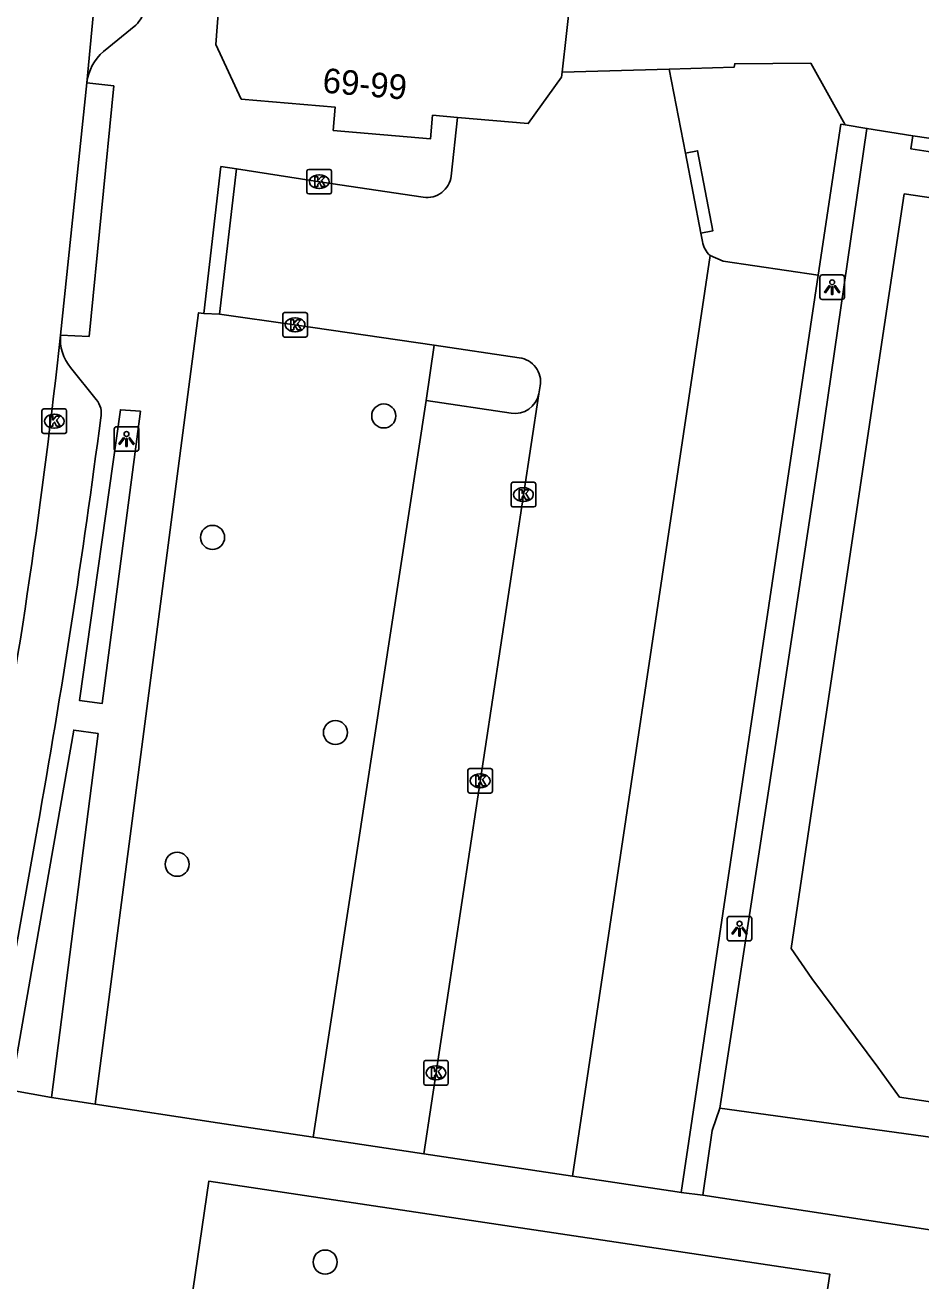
# Model space of a CAD drawing. Extents: x 163010 to 163853, y 382793 to 383982.
# Drawn here: x 163371.3 to 163407.7, y 383248.1 to 383299.2 of the extents above; entities that cross this region are included whole.
import ezdxf

# ---------------------------------------------------------------- set-up
doc = ezdxf.new("R2010")
doc.units = 0
for name, color, linetype in [('IMGEO_Boom', 7, 'Continuous'), ('IMGEO_Groenvoorziening', 7, 'Continuous'), ('IMGEO_Kolk', 7, 'Continuous'), ('IMGEO_Lichtpunt', 7, 'Continuous'), ('IMGEO_Muur', 7, 'Continuous'), ('IMGEO_Pand', 7, 'Continuous'), ('IMGEO_Pand_nummerreeks', 7, 'Continuous'), ('IMGEO_Parkeervlak_open', 7, 'Continuous'), ('IMGEO_Rijbaan_lokaal_gesloten', 7, 'Continuous'), ('IMGEO_Rijbaan_lokaal_open', 7, 'Continuous'), ('IMGEO_Voetpad_open', 7, 'Continuous')]:
    doc.layers.add(name, color=color, linetype=linetype)

msp = doc.modelspace()

# ---------------------------------------------------------------- linework, layer by layer
at = {"layer": 'IMGEO_Boom'}
for centre in [(163385.885, 383283.26), (163378.927, 383278.323), (163383.921, 383270.389), (163377.487, 383265.031), (163383.504, 383248.857)]:
    msp.add_circle(centre, 0.489, dxfattribs=at)
at = {"layer": 'IMGEO_Groenvoorziening'}
msp.add_lwpolyline([(163415.269, 383252.591), (163414.505, 383252.556), (163412.341, 383253.346), (163399.549, 383255.11)], dxfattribs=at)
at = {"layer": 'IMGEO_Kolk'}
for p, q in [((163382.762, 383292.361), (163382.762, 383293.213)), ((163382.837, 383293.287), (163383.689, 383293.287)), ((163383.25, 383293.067), (163383.275, 383293.067)), ((163383.763, 383293.213), (163383.763, 383292.361)), ((163383.273, 383292.507), (163383.248, 383292.507)), ((163383.689, 383292.287), (163382.837, 383292.287)), ((163381.782, 383286.541), (163381.782, 383287.393)), ((163381.857, 383287.467), (163382.709, 383287.467)), ((163382.27, 383287.247), (163382.295, 383287.247)), ((163382.783, 383287.393), (163382.783, 383286.541)), ((163382.709, 383286.467), (163381.857, 383286.467)), ((163382.293, 383286.687), (163382.268, 383286.687)), ((163371.993, 383282.621), (163371.993, 383283.473)), ((163372.068, 383283.547), (163372.92, 383283.547)), ((163372.481, 383283.327), (163372.506, 383283.327)), ((163372.994, 383283.473), (163372.994, 383282.621)), ((163372.504, 383282.767), (163372.479, 383282.767)), ((163372.92, 383282.547), (163372.068, 383282.547)), ((163391.063, 383279.636), (163391.063, 383280.488)), ((163391.138, 383280.562), (163391.99, 383280.562)), ((163391.551, 383280.342), (163391.576, 383280.342)), ((163392.064, 383280.488), (163392.064, 383279.636)), ((163391.99, 383279.562), (163391.138, 383279.562)), ((163391.574, 383279.782), (163391.549, 383279.782)), ((163389.304, 383268), (163389.304, 383268.852)), ((163389.379, 383268.926), (163390.231, 383268.926)), ((163390.305, 383268.852), (163390.305, 383268)), ((163389.792, 383268.706), (163389.817, 383268.706)), ((163390.231, 383267.926), (163389.379, 383267.926)), ((163389.815, 383268.146), (163389.79, 383268.146)), ((163387.509, 383256.125), (163387.509, 383256.977)), ((163387.584, 383257.051), (163388.436, 383257.051)), ((163387.997, 383256.831), (163388.022, 383256.831)), ((163388.51, 383256.977), (163388.51, 383256.125)), ((163388.02, 383256.271), (163387.995, 383256.271)), ((163388.436, 383256.051), (163387.584, 383256.051))]:
    msp.add_line(p, q, dxfattribs=at)
for points in [[(163382.762, 383292.361), (163382.762, 383293.213)], [(163382.837, 383293.287), (163383.689, 383293.287)], [(163383.083, 383292.987), (163383.206, 383292.987), (163383.206, 383292.836), (163383.336, 383292.987), (163383.5, 383292.987), (163383.354, 383292.836), (163383.507, 383292.587), (163383.355, 383292.587), (163383.27, 383292.751), (163383.206, 383292.684), (163383.206, 383292.587), (163383.083, 383292.587), (163383.083, 383292.987)], [(163383.763, 383293.213), (163383.763, 383292.361)], [(163383.689, 383292.287), (163382.837, 383292.287)], [(163381.782, 383286.541), (163381.782, 383287.393)], [(163381.857, 383287.467), (163382.709, 383287.467)], [(163382.783, 383287.393), (163382.783, 383286.541)], [(163382.103, 383287.167), (163382.226, 383287.167), (163382.226, 383287.016), (163382.356, 383287.167), (163382.52, 383287.167), (163382.374, 383287.016), (163382.527, 383286.767), (163382.375, 383286.767), (163382.29, 383286.931), (163382.226, 383286.864), (163382.226, 383286.767), (163382.103, 383286.767), (163382.103, 383287.167)], [(163382.709, 383286.467), (163381.857, 383286.467)], [(163371.993, 383282.621), (163371.993, 383283.473)], [(163372.068, 383283.547), (163372.92, 383283.547)], [(163372.314, 383283.247), (163372.437, 383283.247), (163372.437, 383283.096), (163372.567, 383283.247), (163372.731, 383283.247), (163372.585, 383283.096), (163372.738, 383282.847), (163372.586, 383282.847), (163372.501, 383283.011), (163372.437, 383282.944), (163372.437, 383282.847), (163372.314, 383282.847), (163372.314, 383283.247)], [(163372.994, 383283.473), (163372.994, 383282.621)], [(163372.92, 383282.547), (163372.068, 383282.547)], [(163391.063, 383279.636), (163391.063, 383280.488)], [(163391.138, 383280.562), (163391.99, 383280.562)], [(163391.384, 383280.262), (163391.507, 383280.262), (163391.507, 383280.111), (163391.637, 383280.262), (163391.801, 383280.262), (163391.655, 383280.111), (163391.808, 383279.862), (163391.656, 383279.862), (163391.571, 383280.026), (163391.507, 383279.959), (163391.507, 383279.862), (163391.384, 383279.862), (163391.384, 383280.262)], [(163392.064, 383280.488), (163392.064, 383279.636)], [(163391.99, 383279.562), (163391.138, 383279.562)], [(163389.304, 383268), (163389.304, 383268.852)], [(163389.379, 383268.926), (163390.231, 383268.926)], [(163390.305, 383268.852), (163390.305, 383268)], [(163389.625, 383268.626), (163389.748, 383268.626), (163389.748, 383268.475), (163389.878, 383268.626), (163390.042, 383268.626), (163389.896, 383268.475), (163390.049, 383268.226), (163389.897, 383268.226), (163389.812, 383268.39), (163389.748, 383268.323), (163389.748, 383268.226), (163389.625, 383268.226), (163389.625, 383268.626)], [(163390.231, 383267.926), (163389.379, 383267.926)], [(163387.509, 383256.125), (163387.509, 383256.977)], [(163387.584, 383257.051), (163388.436, 383257.051)], [(163387.83, 383256.751), (163387.953, 383256.751), (163387.953, 383256.6), (163388.083, 383256.751), (163388.247, 383256.751), (163388.101, 383256.6), (163388.254, 383256.351), (163388.102, 383256.351), (163388.017, 383256.515), (163387.953, 383256.448), (163387.953, 383256.351), (163387.83, 383256.351), (163387.83, 383256.751)], [(163388.51, 383256.977), (163388.51, 383256.125)], [(163388.436, 383256.051), (163387.584, 383256.051)]]:
    msp.add_lwpolyline(points, dxfattribs=at)
for centre, start, end in [((163382.839, 383293.211), 91.552, 178.448), ((163382.839, 383293.211), 91.552, 178.448), ((163383.687, 383293.211), 1.552, 88.448), ((163383.687, 383293.211), 1.552, 88.448), ((163382.839, 383292.363), 181.552, 268.448), ((163382.839, 383292.363), 181.552, 268.448), ((163383.687, 383292.363), 271.552, 358.448), ((163383.687, 383292.363), 271.552, 358.448), ((163381.859, 383287.391), 91.552, 178.448), ((163381.859, 383287.391), 91.552, 178.448), ((163382.707, 383287.391), 1.552, 88.448), ((163382.707, 383287.391), 1.552, 88.448), ((163381.859, 383286.543), 181.552, 268.448), ((163381.859, 383286.543), 181.552, 268.448), ((163382.707, 383286.543), 271.552, 358.448), ((163382.707, 383286.543), 271.552, 358.448), ((163372.07, 383283.471), 91.552, 178.448), ((163372.07, 383283.471), 91.552, 178.448), ((163372.918, 383283.471), 1.552, 88.448), ((163372.918, 383283.471), 1.552, 88.448), ((163372.07, 383282.623), 181.552, 268.448), ((163372.07, 383282.623), 181.552, 268.448), ((163372.918, 383282.623), 271.552, 358.448), ((163372.918, 383282.623), 271.552, 358.448), ((163391.14, 383280.486), 91.552, 178.448), ((163391.14, 383280.486), 91.552, 178.448), ((163391.988, 383280.486), 1.552, 88.448), ((163391.988, 383280.486), 1.552, 88.448), ((163391.14, 383279.638), 181.552, 268.448), ((163391.14, 383279.638), 181.552, 268.448), ((163391.988, 383279.638), 271.552, 358.448), ((163391.988, 383279.638), 271.552, 358.448), ((163389.381, 383268.85), 91.552, 178.448), ((163389.381, 383268.85), 91.552, 178.448), ((163390.229, 383268.85), 1.552, 88.448), ((163390.229, 383268.85), 1.552, 88.448), ((163389.381, 383268.002), 181.552, 268.448), ((163389.381, 383268.002), 181.552, 268.448), ((163390.229, 383268.002), 271.552, 358.448), ((163390.229, 383268.002), 271.552, 358.448), ((163387.586, 383256.975), 91.552, 178.448), ((163387.586, 383256.975), 91.552, 178.448), ((163388.434, 383256.975), 1.552, 88.448), ((163388.434, 383256.975), 1.552, 88.448), ((163387.586, 383256.127), 181.552, 268.448), ((163387.586, 383256.127), 181.552, 268.448), ((163388.434, 383256.127), 271.552, 358.448), ((163388.434, 383256.127), 271.552, 358.448)]:
    msp.add_arc(centre, 0.0765, start, end, dxfattribs=at)
for centre, major_axis, ratio, start_param, end_param in [((163383.249, 383292.787), (-0.387, 0.002), 0.722429, 4.712389, 7.853982), ((163383.274, 383292.787), (-0.39, 0.002), 0.717154, 1.570796, 4.712389), ((163382.269, 383286.967), (-0.387, 0.002), 0.722429, 4.712389, 7.853982), ((163382.294, 383286.967), (-0.39, 0.002), 0.717154, 1.570796, 4.712389), ((163372.48, 383283.047), (-0.387, 0.002), 0.722429, 4.712389, 7.853982), ((163372.505, 383283.047), (-0.39, 0.002), 0.717154, 1.570796, 4.712389), ((163391.55, 383280.062), (-0.387, 0.002), 0.722429, 4.712389, 7.853982), ((163391.575, 383280.062), (-0.39, 0.002), 0.717154, 1.570796, 4.712389), ((163389.791, 383268.426), (-0.387, 0.002), 0.722429, 4.712389, 7.853982), ((163389.816, 383268.426), (-0.39, 0.002), 0.717154, 1.570796, 4.712389), ((163387.996, 383256.551), (-0.387, 0.002), 0.722429, 4.712389, 7.853982), ((163388.021, 383256.551), (-0.39, 0.002), 0.717154, 1.570796, 4.712389)]:
    msp.add_ellipse(centre, major_axis=major_axis, ratio=ratio, start_param=start_param, end_param=end_param, dxfattribs=at)
at = {"layer": 'IMGEO_Lichtpunt'}
for p, q in [((163403.612, 383288.899), (163403.612, 383288.092)), ((163403.612, 383288.899), (163403.612, 383288.092)), ((163404.514, 383288.994), (163403.706, 383288.994)), ((163404.514, 383288.994), (163403.706, 383288.994)), ((163404.608, 383288.092), (163404.608, 383288.899)), ((163404.608, 383288.092), (163404.608, 383288.899)), ((163403.706, 383287.998), (163404.514, 383287.998)), ((163403.706, 383287.998), (163404.514, 383287.998)), ((163374.931, 383282.727), (163374.931, 383281.92)), ((163374.931, 383282.727), (163374.931, 383281.92)), ((163375.833, 383282.822), (163375.025, 383282.822)), ((163375.833, 383282.822), (163375.025, 383282.822)), ((163375.927, 383281.92), (163375.927, 383282.727)), ((163375.927, 383281.92), (163375.927, 383282.727)), ((163375.025, 383281.826), (163375.833, 383281.826)), ((163375.025, 383281.826), (163375.833, 383281.826)), ((163399.849, 383262.816), (163399.849, 383262.009)), ((163399.849, 383262.816), (163399.849, 383262.009)), ((163400.751, 383262.911), (163399.943, 383262.911)), ((163400.751, 383262.911), (163399.943, 383262.911)), ((163400.845, 383262.009), (163400.845, 383262.816)), ((163400.845, 383262.009), (163400.845, 383262.816)), ((163399.943, 383261.915), (163400.751, 383261.915)), ((163399.943, 383261.915), (163400.751, 383261.915))]:
    msp.add_line(p, q, dxfattribs=at)
for points in [[(163403.986, 383288.563), (163404.025, 383288.535), (163403.837, 383288.273), (163403.799, 383288.3), (163403.986, 383288.563)], [(163404.088, 383288.515), (163404.135, 383288.515), (163404.135, 383288.193), (163404.088, 383288.193), (163404.088, 383288.515)], [(163404.198, 383288.535), (163404.236, 383288.562), (163404.423, 383288.3), (163404.384, 383288.272), (163404.198, 383288.535)], [(163375.305, 383282.391), (163375.344, 383282.363), (163375.156, 383282.101), (163375.118, 383282.128), (163375.305, 383282.391)], [(163375.407, 383282.343), (163375.454, 383282.343), (163375.454, 383282.021), (163375.407, 383282.021), (163375.407, 383282.343)], [(163375.517, 383282.363), (163375.555, 383282.39), (163375.742, 383282.128), (163375.703, 383282.1), (163375.517, 383282.363)], [(163400.223, 383262.48), (163400.262, 383262.452), (163400.074, 383262.19), (163400.036, 383262.217), (163400.223, 383262.48)], [(163400.325, 383262.432), (163400.372, 383262.432), (163400.372, 383262.11), (163400.325, 383262.11), (163400.325, 383262.432)], [(163400.435, 383262.452), (163400.473, 383262.479), (163400.66, 383262.217), (163400.621, 383262.189), (163400.435, 383262.452)]]:
    msp.add_lwpolyline(points, dxfattribs=at)
for centre in [(163404.111, 383288.697), (163375.43, 383282.525), (163400.348, 383262.614)]:
    msp.add_circle(centre, 0.0994, dxfattribs=at)
for centre, start, end in [((163403.706, 383288.899), 90, 180), ((163403.706, 383288.899), 90, 180), ((163404.514, 383288.899), 0, 90), ((163404.514, 383288.899), 0, 90), ((163403.706, 383288.092), 180, 270), ((163403.706, 383288.092), 180, 270), ((163404.514, 383288.092), 270, 0), ((163404.514, 383288.092), 270, 360), ((163375.025, 383282.727), 90, 180), ((163375.025, 383282.727), 90, 180), ((163375.833, 383282.727), 0, 90), ((163375.833, 383282.727), 0, 90), ((163375.025, 383281.92), 180, 270), ((163375.025, 383281.92), 180, 270), ((163375.833, 383281.92), 270, 0), ((163375.833, 383281.92), 270, 360), ((163399.943, 383262.816), 90, 180), ((163399.943, 383262.816), 90, 180), ((163400.751, 383262.816), 0, 90), ((163400.751, 383262.816), 0, 90), ((163399.943, 383262.009), 180, 270), ((163399.943, 383262.009), 180, 270), ((163400.751, 383262.009), 270, 0), ((163400.751, 383262.009), 270, 360)]:
    msp.add_arc(centre, 0.0946, start, end, dxfattribs=at)
at = {"layer": 'IMGEO_Muur'}
for points in [[(163404.646, 383295.094), (163403.243, 383297.611), (163400.155, 383297.579), (163400.123, 383297.44), (163397.488, 383297.365)], [(163397.488, 383297.365), (163393.135, 383297.242)], [(163405.526, 383294.952), (163404.646, 383295.094)], [(163407.395, 383294.652), (163405.526, 383294.952)]]:
    msp.add_lwpolyline(points, dxfattribs=at)
at = {"layer": 'IMGEO_Pand'}
for points in [[(163379.745, 383301.567), (163381.95, 383303.02), (163383.641, 383321.422), (163381.89, 383322.457), (163382.123, 383325.135), (163384.252, 383325.483), (163384.422, 383327.441), (163387.279, 383327.192), (163387.392, 383328.491), (163392.374, 383328.991), (163409.729, 383330.717), (163410.34, 383324.409), (163393.197, 383322.689), (163391.437, 383302.595), (163392.741, 383302.481), (163393.495, 383300.392), (163393.135, 383297.242)], [(163388.885, 383295.401), (163387.868, 383295.489), (163387.783, 383294.526), (163383.831, 383294.869), (163383.913, 383295.812), (163380.093, 383296.144), (163379.058, 383298.361), (163379.275, 383301.258), (163379.745, 383301.567)], [(163388.885, 383295.401), (163391.758, 383295.151), (163393.111, 383297.035), (163393.135, 383297.242)], [(163408.041, 383294.551), (163407.395, 383294.652), (163407.315, 383294.118), (163409.6, 383293.776), (163409.326, 383291.947), (163407.04, 383292.289), (163405.826, 383284.189), (163405.157, 383279.726), (163403.961, 383271.752), (163403.29, 383267.278), (163402.44, 383261.606), (163403.291, 383260.389), (163405.971, 383256.782), (163406.854, 383255.565), (163412.563, 383254.694), (163417.018, 383254.014), (163420.888, 383253.423), (163421.268, 383253.365)]]:
    msp.add_lwpolyline(points, dxfattribs=at)
at = {"layer": 'IMGEO_Parkeervlak_open'}
msp.add_lwpolyline([(163387.611, 383283.894), (163383.017, 383253.931)], dxfattribs=at)
at = {"layer": 'IMGEO_Rijbaan_lokaal_gesloten'}
for points in [[(163373.816, 383296.807), (163375.352, 383313.047)], [(163372.746, 383286.543), (163373.816, 383296.807)]]:
    msp.add_lwpolyline(points, dxfattribs=at)
for centre, radius, start, end in [((163115.319, 383314.225), 258.911, 349.44837, 353.86233), ((163373.809, 383252.336), 6.399, 170.7144, 254.9061)]:
    msp.add_arc(centre, radius, start, end, dxfattribs=at)
at = {"layer": 'IMGEO_Rijbaan_lokaal_open'}
for points in [[(163393.135, 383297.242), (163397.488, 383297.365)], [(163397.488, 383297.365), (163398.149, 383293.952)], [(163388.629, 383293.014), (163388.885, 383295.401)], [(163398.776, 383290.7), (163398.149, 383293.952)], [(163378.571, 383287.42), (163379.265, 383293.4), (163379.898, 383293.303)], [(163379.898, 383293.303), (163379.214, 383287.395)], [(163379.898, 383293.303), (163383.373, 383292.769), (163387.494, 383292.151)], [(163398.776, 383290.7), (163398.842, 383290.355)], [(163393.553, 383252.351), (163399.147, 383289.782)], [(163378.571, 383287.42), (163379.214, 383287.395)], [(163379.214, 383287.395), (163382.259, 383286.972), (163387.937, 383286.134)], [(163391.394, 383285.624), (163387.937, 383286.134)], [(163387.514, 383253.257), (163392.184, 383284.158)], [(163392.184, 383284.158), (163392.25, 383284.487)], [(163393.553, 383252.351), (163387.514, 383253.257)]]:
    msp.add_lwpolyline(points, dxfattribs=at)
for centre, radius, start, end in [((163387.636, 383293.142), 1.001, 261.8357, 352.6595), ((163399.798, 383290.496), 0.966, 188.3963, 227.6552), ((163391.268, 383284.639), 0.993, 351.2145, 82.7347)]:
    msp.add_arc(centre, radius, start, end, dxfattribs=at)
at = {"layer": 'IMGEO_Voetpad_open'}
for points in [[(163375.807, 383299.153), (163374.497, 383298.083)], [(163397.488, 383297.365), (163400.123, 383297.44), (163400.155, 383297.579), (163403.243, 383297.611), (163404.646, 383295.094)], [(163373.816, 383296.807), (163374.908, 383296.68), (163373.909, 383286.498), (163372.746, 383286.543)], [(163404.646, 383295.094), (163405.526, 383294.952), (163403.68, 383282.232), (163401.79, 383269.782), (163399.549, 383255.11)], [(163403.548, 383288.987), (163404.465, 383295.123), (163404.646, 383295.094)], [(163398.149, 383293.952), (163398.639, 383294.046), (163399.266, 383290.794), (163398.776, 383290.7)], [(163399.147, 383289.782), (163399.684, 383289.559), (163403.548, 383288.987)], [(163397.974, 383251.687), (163403.548, 383288.987)], [(163374.154, 383255.273), (163378.362, 383287.459), (163378.571, 383287.42)], [(163387.937, 383286.134), (163387.611, 383283.894)], [(163374.2, 383283.931), (163373.158, 383285.228)], [(163391.058, 383283.379), (163387.611, 383283.894)], [(163376.003, 383283.45), (163374.434, 383271.563), (163373.524, 383271.688), (163375.179, 383283.514), (163376.003, 383283.45)], [(163370.721, 383255.841), (163371.617, 383260.987), (163373.287, 383270.491), (163374.272, 383270.344), (163372.383, 383255.552)], [(163370.135, 383257.156), (163371.807, 383266.52)], [(163372.383, 383255.552), (163370.721, 383255.841)], [(163372.383, 383255.552), (163374.154, 383255.273)], [(163383.017, 383253.931), (163379.126, 383254.52), (163374.154, 383255.273)], [(163399.549, 383255.11), (163399.233, 383254.211), (163398.861, 383251.572)], [(163387.514, 383253.257), (163383.017, 383253.931)], [(163377.767, 383245.278), (163378.776, 383252.152), (163404.02, 383248.358), (163403.752, 383246.578), (163399.599, 383247.202), (163398.828, 383242.07)], [(163397.974, 383251.687), (163397.808, 383251.712), (163393.553, 383252.351)], [(163398.861, 383251.572), (163397.974, 383251.687)], [(163414.745, 383249.151), (163398.861, 383251.572)]]:
    msp.add_lwpolyline(points, dxfattribs=at)
for centre, radius, start, end in [((163374.944, 383300.055), 1.248, 313.7541, 348.7447), ((163375.828, 383296.553), 2.028, 131.0199, 172.8025), ((163374.551, 383286.386), 1.811, 175.0388, 219.7536), ((163391.227, 383284.338), 0.973, 259.9856, 349.3677), ((163373.547, 383283.376), 0.856, 346.7427, 40.3584), ((163029.838, 383327.884), 347.431, 349.82699, 352.6073)]:
    msp.add_arc(centre, radius, start, end, dxfattribs=at)

# ---------------------------------------------------------------- texts
at = {"layer": 'IMGEO_Pand_nummerreeks'}
msp.add_text('69-99', height=1, rotation=355.0382, dxfattribs=at).set_placement((163383.372, 383296.415))

doc.saveas('drawing.dxf')
